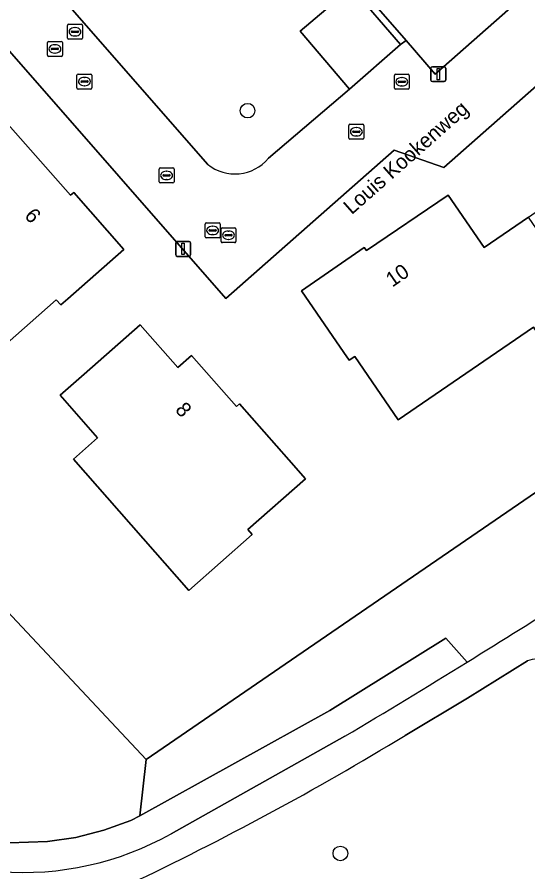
# Model space of a CAD drawing. Extents: x 159352 to 160617, y 385888 to 387323.
# Drawn here: x 160134.7 to 160168.9, y 386304.5 to 386361.8 of the extents above; entities that cross this region are included whole.
import ezdxf

# ---------------------------------------------------------------- set-up
doc = ezdxf.new("R2010")
doc.units = 0
for name, color, linetype in [('IMGEO_Boom', 7, 'Continuous'), ('IMGEO_Erf', 7, 'Continuous'), ('IMGEO_Groenvoorziening', 7, 'Continuous'), ('IMGEO_Kolk', 7, 'Continuous'), ('IMGEO_Lichtmast', 7, 'Continuous'), ('IMGEO_Openbare_ruimte_label', 7, 'Continuous'), ('IMGEO_Pand', 7, 'Continuous'), ('IMGEO_Pand_nummerreeks', 7, 'Continuous'), ('IMGEO_Parkeervlak_open', 7, 'Continuous'), ('IMGEO_Rijbaan_lokaal_open', 7, 'Continuous'), ('IMGEO_Rioolput', 7, 'Continuous'), ('IMGEO_Voetpad_halfverhard', 7, 'Continuous')]:
    doc.layers.add(name, color=color, linetype=linetype)

msp = doc.modelspace()

# ---------------------------------------------------------------- linework, layer by layer
at = {"layer": 'IMGEO_Boom'}
for centre in [(160150.155, 386355.494), (160156.368, 386305.755)]:
    msp.add_circle(centre, 0.489, dxfattribs=at)
at = {"layer": 'IMGEO_Erf'}
for points in [[(160139.92, 386394.943), (160130.732, 386398.999), (160130.393, 386399.14), (160114.995, 386386.46), (160108.815, 386394.053), (160084.79, 386374.482), (160100.414, 386357.83), (160121.621, 386335.228), (160131.394, 386324.811), (160143.378, 386312.039), (160220.755, 386365.169), (160205.701, 386386.38), (160199.403, 386380.85), (160179.637, 386363.491), (160178.327, 386364.971), (160163.291, 386351.691), (160159.97, 386352.841), (160148.703, 386342.922), (160127.044, 386367.689), (160141.856, 386380.854)], [(160154.417, 386367.495), (160160.771, 386360.198), (160162.709, 386357.93), (160182.135, 386375.083)], [(160133.965, 386354.773), (160138.309, 386349.828), (160138.535, 386350.006), (160141.885, 386346.189), (160138.123, 386342.897), (160137.653, 386342.486), (160137.358, 386342.824), (160133.457, 386339.411)]]:
    msp.add_lwpolyline(points, dxfattribs=at)
for points in [[(160169.527, 386353.913), (160174.941, 386357.629), (160174.792, 386357.88), (160179.009, 386360.768), (160181.841, 386356.647), (160182.199, 386356.127), (160181.828, 386355.872), (160184.744, 386351.626), (160175.717, 386345.425), (160176.386, 386344.453), (160173.162, 386342.238), (160169.955, 386340.036), (160169.288, 386341.009), (160160.246, 386334.797), (160157.33, 386339.044), (160156.959, 386338.79), (160156.601, 386339.311), (160153.771, 386343.432), (160157.966, 386346.331), (160158.111, 386346.123), (160163.571, 386349.827), (160165.986, 386346.324), (160168.948, 386348.366), (160171.909, 386350.407)], [(160152.915, 386332.116), (160154.036, 386330.842), (160150.171, 386327.44), (160150.469, 386327.103), (160146.228, 386323.37), (160138.498, 386332.153), (160140.12, 386333.581), (160137.61, 386336.434), (160139.217, 386337.849), (160142.97, 386341.152), (160145.481, 386338.3), (160146.394, 386339.104), (160149.406, 386335.693), (160149.611, 386335.869)]]:
    msp.add_lwpolyline(points, close=True, dxfattribs=at)
at = {"layer": 'IMGEO_Groenvoorziening'}
for points in [[(160151.566, 386352.305), (160156.987, 386356.935), (160153.674, 386360.812), (160157.118, 386363.754), (160160.384, 386359.929), (160160.771, 386360.198), (160154.417, 386367.495), (160150.655, 386371.734), (160145.939, 386377.074), (160145.792, 386376.639), (160146.272, 386376.093), (160149.566, 386372.352), (160138.29, 386362.429), (160147.473, 386351.904)], [(160205.847, 386346.417), (160226.298, 386362.804), (160224.687, 386367.869), (160220.755, 386365.169), (160143.378, 386312.039), (160142.957, 386308.275), (160155.66, 386315.325), (160163.42, 386320.183), (160164.846, 386318.563)], [(160164.846, 386318.563), (160163.42, 386320.183), (160155.66, 386315.325), (160142.957, 386308.275), (160142.337, 386307.97), (160140.535, 386307.306), (160138.674, 386306.834), (160136.773, 386306.559), (160134.22, 386306.46), (160130.967, 386306.997), (160132.027, 386304.746)], [(160168.887, 386318.651), (160164.881, 386316.145), (160160.707, 386313.661)], [(160145.037, 386307.071), (160156.675, 386313.601)]]:
    msp.add_lwpolyline(points, dxfattribs=at)
msp.add_lwpolyline([(160143.378, 386312.039), (160131.394, 386324.811), (160117.389, 386320.264), (160118.384, 386315.053), (160119.385, 386311.498), (160121.801, 386310.083), (160122.456, 386308.565), (160128.807, 386306.459), (160130.967, 386306.997), (160134.22, 386306.46), (160136.773, 386306.559), (160138.674, 386306.834), (160140.535, 386307.306), (160142.337, 386307.97), (160142.957, 386308.275)], close=True, dxfattribs=at)
for centre, radius, start, end in [((160149.312, 386354.221), 2.958, 231.5618, 319.6293), ((159845.46, 386835.509), 607.651, 301.709089, 303.286363), ((159842.1, 386840.825), 613.94, 300.822958, 301.715118), ((160169.819, 386315.666), 3.127, 59.0168, 107.3439), ((160056.096, 386485.378), 201.073, 295.35673, 301.34999), ((160135.101, 386324.827), 20.347, 265.7864, 299.2309)]:
    msp.add_arc(centre, radius, start, end, dxfattribs=at)
at = {"layer": 'IMGEO_Kolk'}
for p, q in [((160138.74, 386357.018), (160138.74, 386357.87)), ((160138.815, 386357.944), (160139.667, 386357.944)), ((160139.741, 386357.87), (160139.741, 386357.018)), ((160138.999, 386357.438), (160138.999, 386357.45)), ((160139.437, 386357.401), (160139.039, 386357.401)), ((160139.042, 386357.487), (160139.44, 386357.487)), ((160139.228, 386357.724), (160139.253, 386357.724)), ((160139.483, 386357.45), (160139.483, 386357.438)), ((160139.667, 386356.944), (160138.815, 386356.944)), ((160139.251, 386357.164), (160139.226, 386357.164)), ((160156.936, 386353.659), (160156.936, 386354.511)), ((160157.011, 386354.585), (160157.863, 386354.585)), ((160157.937, 386354.511), (160157.937, 386353.659)), ((160157.195, 386354.079), (160157.195, 386354.091)), ((160157.633, 386354.042), (160157.235, 386354.042)), ((160157.238, 386354.128), (160157.636, 386354.128)), ((160157.424, 386354.365), (160157.449, 386354.365)), ((160157.679, 386354.091), (160157.679, 386354.079)), ((160157.863, 386353.585), (160157.011, 386353.585)), ((160157.447, 386353.805), (160157.422, 386353.805)), ((160144.236, 386350.732), (160144.236, 386351.584)), ((160144.311, 386351.658), (160145.163, 386351.658)), ((160145.237, 386351.584), (160145.237, 386350.732)), ((160144.495, 386351.152), (160144.495, 386351.164)), ((160144.933, 386351.115), (160144.535, 386351.115)), ((160144.538, 386351.201), (160144.936, 386351.201)), ((160144.724, 386351.438), (160144.749, 386351.438)), ((160144.979, 386351.164), (160144.979, 386351.152)), ((160145.163, 386350.658), (160144.311, 386350.658)), ((160144.747, 386350.878), (160144.722, 386350.878))]:
    msp.add_line(p, q, dxfattribs=at)
for points in [[(160138.74, 386357.018), (160138.74, 386357.87)], [(160138.815, 386357.944), (160139.667, 386357.944)], [(160139.741, 386357.87), (160139.741, 386357.018)], [(160139.667, 386356.944), (160138.815, 386356.944)], [(160156.936, 386353.659), (160156.936, 386354.511)], [(160157.011, 386354.585), (160157.863, 386354.585)], [(160157.937, 386354.511), (160157.937, 386353.659)], [(160157.863, 386353.585), (160157.011, 386353.585)], [(160144.236, 386350.732), (160144.236, 386351.584)], [(160144.311, 386351.658), (160145.163, 386351.658)], [(160145.237, 386351.584), (160145.237, 386350.732)], [(160145.163, 386350.658), (160144.311, 386350.658)]]:
    msp.add_lwpolyline(points, dxfattribs=at)
for centre, radius, start, end in [((160138.817, 386357.868), 0.0765, 91.552, 178.448), ((160138.817, 386357.868), 0.0765, 91.552, 178.448), ((160139.665, 386357.868), 0.0765, 1.552, 88.448), ((160139.665, 386357.868), 0.0765, 1.552, 88.448), ((160139.039, 386357.447), 0.0403, 85.8775, 175.7526), ((160139.036, 386357.437), 0.0366, 178.938, 274.7102), ((160139.44, 386357.444), 0.043, 264.8664, 352.4533), ((160139.444, 386357.449), 0.0386, 1.7309, 96.639), ((160138.817, 386357.02), 0.0765, 181.552, 268.448), ((160138.817, 386357.02), 0.0765, 181.552, 268.448), ((160139.665, 386357.02), 0.0765, 271.552, 358.448), ((160139.665, 386357.02), 0.0765, 271.552, 358.448), ((160157.013, 386354.509), 0.0765, 91.552, 178.448), ((160157.013, 386354.509), 0.0765, 91.552, 178.448), ((160157.861, 386354.509), 0.0765, 1.552, 88.448), ((160157.861, 386354.509), 0.0765, 1.552, 88.448), ((160157.235, 386354.088), 0.0403, 85.8775, 175.7526), ((160157.232, 386354.078), 0.0366, 178.938, 274.7102), ((160157.636, 386354.085), 0.043, 264.8664, 352.4533), ((160157.64, 386354.09), 0.0386, 1.7309, 96.639), ((160157.013, 386353.661), 0.0765, 181.552, 268.448), ((160157.013, 386353.661), 0.0765, 181.552, 268.448), ((160157.861, 386353.661), 0.0765, 271.552, 358.448), ((160157.861, 386353.661), 0.0765, 271.552, 358.448), ((160144.313, 386351.582), 0.0765, 91.552, 178.448), ((160144.313, 386351.582), 0.0765, 91.552, 178.448), ((160145.161, 386351.582), 0.0765, 1.552, 88.448), ((160145.161, 386351.582), 0.0765, 1.552, 88.448), ((160144.535, 386351.161), 0.0403, 85.8775, 175.7526), ((160144.532, 386351.151), 0.0366, 178.938, 274.7102), ((160144.936, 386351.158), 0.043, 264.8664, 352.4533), ((160144.94, 386351.163), 0.0386, 1.7309, 96.639), ((160144.313, 386350.734), 0.0765, 181.552, 268.448), ((160144.313, 386350.734), 0.0765, 181.552, 268.448), ((160145.161, 386350.734), 0.0765, 271.552, 358.448), ((160145.161, 386350.734), 0.0765, 271.552, 358.448)]:
    msp.add_arc(centre, radius, start, end, dxfattribs=at)
for centre, major_axis, ratio, start_param, end_param in [((160139.227, 386357.444), (-0.387, 0.002), 0.722429, 4.712389, 7.853982), ((160139.252, 386357.444), (-0.39, 0.002), 0.717154, 1.570796, 4.712389), ((160157.423, 386354.085), (-0.387, 0.002), 0.722429, 4.712389, 7.853982), ((160157.448, 386354.085), (-0.39, 0.002), 0.717154, 1.570796, 4.712389), ((160144.723, 386351.158), (-0.387, 0.002), 0.722429, 4.712389, 7.853982), ((160144.748, 386351.158), (-0.39, 0.002), 0.717154, 1.570796, 4.712389)]:
    msp.add_ellipse(centre, major_axis=major_axis, ratio=ratio, start_param=start_param, end_param=end_param, dxfattribs=at)
at = {"layer": 'IMGEO_Lichtmast'}
for p, q in [((160162.525, 386358.438), (160163.315, 386358.438)), ((160163.315, 386358.438), (160162.525, 386358.438)), ((160162.425, 386357.538), (160162.425, 386358.338)), ((160162.425, 386358.338), (160162.425, 386357.538)), ((160163.415, 386358.338), (160163.415, 386357.538)), ((160163.415, 386357.538), (160163.415, 386358.338)), ((160163.315, 386357.438), (160162.525, 386357.438)), ((160162.525, 386357.438), (160163.315, 386357.438)), ((160145.348, 386345.84), (160145.348, 386346.64)), ((160145.348, 386346.64), (160145.348, 386345.84)), ((160145.448, 386346.74), (160146.238, 386346.74)), ((160146.238, 386346.74), (160145.448, 386346.74)), ((160146.338, 386346.64), (160146.338, 386345.84)), ((160146.338, 386345.84), (160146.338, 386346.64)), ((160146.238, 386345.74), (160145.448, 386345.74)), ((160145.448, 386345.74), (160146.238, 386345.74))]:
    msp.add_line(p, q, dxfattribs=at)
for points in [[(160162.845, 386358.313), (160162.995, 386358.313), (160162.995, 386357.563), (160162.845, 386357.563), (160162.845, 386358.313)], [(160145.768, 386346.615), (160145.918, 386346.615), (160145.918, 386345.865), (160145.768, 386345.865), (160145.768, 386346.615)]]:
    msp.add_lwpolyline(points, dxfattribs=at)
for centre, start, end in [((160162.525, 386358.338), 90, 180), ((160162.525, 386358.338), 90, 180), ((160163.315, 386358.338), 0, 90), ((160163.315, 386358.338), 360, 90), ((160162.525, 386357.538), 180, 270), ((160162.525, 386357.538), 180, 270), ((160163.315, 386357.538), 270, 0), ((160163.315, 386357.538), 270, 0), ((160145.448, 386346.64), 90, 180), ((160145.448, 386346.64), 90, 180), ((160146.238, 386346.64), 0, 90), ((160146.238, 386346.64), 360, 90), ((160145.448, 386345.84), 180, 270), ((160145.448, 386345.84), 180, 270), ((160146.238, 386345.84), 270, 0), ((160146.238, 386345.84), 270, 0)]:
    msp.add_arc(centre, 0.1, start, end, dxfattribs=at)
at = {"layer": 'IMGEO_Pand'}
for points in [[(160122.808, 386349.792), (160125.361, 386346.874), (160126.247, 386347.651), (160133.457, 386339.411), (160137.358, 386342.824), (160137.653, 386342.486), (160138.123, 386342.897), (160141.885, 386346.189), (160138.535, 386350.006), (160138.309, 386349.828), (160133.965, 386354.773), (160130.76, 386351.985), (160128.387, 386354.682)], [(160168.948, 386348.366), (160165.986, 386346.324), (160163.571, 386349.827), (160158.111, 386346.123), (160157.966, 386346.331), (160153.771, 386343.432), (160156.601, 386339.311), (160156.959, 386338.79), (160157.33, 386339.044), (160160.246, 386334.797), (160169.288, 386341.009), (160169.955, 386340.036), (160173.162, 386342.238)], [(160150.469, 386327.103), (160150.171, 386327.44), (160154.036, 386330.842), (160152.915, 386332.116), (160149.611, 386335.869), (160149.406, 386335.693), (160146.394, 386339.104), (160145.481, 386338.3), (160142.97, 386341.152), (160139.217, 386337.849), (160137.61, 386336.434), (160140.12, 386333.581), (160138.498, 386332.153), (160146.228, 386323.37)]]:
    msp.add_lwpolyline(points, close=True, dxfattribs=at)
at = {"layer": 'IMGEO_Parkeervlak_open'}
msp.add_lwpolyline([(160160.384, 386359.929), (160157.118, 386363.754), (160153.674, 386360.812), (160156.987, 386356.935)], close=True, dxfattribs=at)
at = {"layer": 'IMGEO_Rijbaan_lokaal_open'}
for points in [[(160145.802, 386393.312), (160141.856, 386380.854), (160127.044, 386367.689), (160148.703, 386342.922), (160159.97, 386352.841), (160163.291, 386351.691), (160178.327, 386364.971), (160179.637, 386363.491), (160199.403, 386380.85), (160197.425, 386383.166), (160193.873, 386380.061), (160192.538, 386381.54), (160183.438, 386373.539), (160182.135, 386375.083), (160162.709, 386357.93), (160160.771, 386360.198), (160160.384, 386359.929), (160156.987, 386356.935), (160151.566, 386352.305)], [(160147.473, 386351.904), (160138.29, 386362.429), (160135.005, 386366.161), (160146.272, 386376.093), (160145.792, 386376.639), (160145.939, 386377.074), (160150.959, 386392.931)]]:
    msp.add_lwpolyline(points, dxfattribs=at)
msp.add_arc((160149.312, 386354.221), 2.958, 231.5618, 319.6293, dxfattribs=at)
at = {"layer": 'IMGEO_Rioolput'}
for p, q in [((160138.107, 386360.355), (160138.107, 386361.207)), ((160138.182, 386361.281), (160139.034, 386361.281)), ((160138.366, 386360.775), (160138.366, 386360.787)), ((160138.804, 386360.738), (160138.406, 386360.738)), ((160138.409, 386360.824), (160138.807, 386360.824)), ((160138.595, 386361.061), (160138.62, 386361.061)), ((160138.85, 386360.787), (160138.85, 386360.775)), ((160139.108, 386361.207), (160139.108, 386360.355)), ((160139.034, 386360.281), (160138.182, 386360.281)), ((160138.618, 386360.501), (160138.593, 386360.501)), ((160136.761, 386359.206), (160136.761, 386360.058)), ((160136.836, 386360.132), (160137.688, 386360.132)), ((160137.02, 386359.626), (160137.02, 386359.638)), ((160137.458, 386359.589), (160137.06, 386359.589)), ((160137.063, 386359.675), (160137.461, 386359.675)), ((160137.249, 386359.912), (160137.274, 386359.912)), ((160137.504, 386359.638), (160137.504, 386359.626)), ((160137.762, 386360.058), (160137.762, 386359.206)), ((160137.688, 386359.132), (160136.836, 386359.132)), ((160137.272, 386359.352), (160137.247, 386359.352)), ((160159.981, 386357.006), (160159.981, 386357.858)), ((160160.056, 386357.932), (160160.908, 386357.932)), ((160160.982, 386357.858), (160160.982, 386357.006)), ((160160.24, 386357.426), (160160.24, 386357.438)), ((160160.678, 386357.389), (160160.28, 386357.389)), ((160160.283, 386357.475), (160160.681, 386357.475)), ((160160.469, 386357.712), (160160.494, 386357.712)), ((160160.724, 386357.438), (160160.724, 386357.426)), ((160160.908, 386356.932), (160160.056, 386356.932)), ((160160.492, 386357.152), (160160.467, 386357.152)), ((160147.319, 386347.052), (160147.319, 386347.904)), ((160147.394, 386347.978), (160148.246, 386347.978)), ((160147.807, 386347.758), (160147.832, 386347.758)), ((160148.32, 386347.904), (160148.32, 386347.052)), ((160148.379, 386346.731), (160148.379, 386347.583)), ((160148.454, 386347.657), (160149.306, 386347.657)), ((160149.38, 386347.583), (160149.38, 386346.731)), ((160147.578, 386347.472), (160147.578, 386347.484)), ((160148.016, 386347.435), (160147.618, 386347.435)), ((160147.621, 386347.521), (160148.019, 386347.521)), ((160147.83, 386347.198), (160147.805, 386347.198)), ((160148.062, 386347.484), (160148.062, 386347.472)), ((160148.638, 386347.151), (160148.638, 386347.163)), ((160149.076, 386347.114), (160148.678, 386347.114)), ((160148.681, 386347.2), (160149.079, 386347.2)), ((160148.867, 386347.437), (160148.892, 386347.437)), ((160149.122, 386347.163), (160149.122, 386347.151)), ((160148.246, 386346.978), (160147.394, 386346.978)), ((160149.306, 386346.657), (160148.454, 386346.657)), ((160148.89, 386346.877), (160148.865, 386346.877))]:
    msp.add_line(p, q, dxfattribs=at)
for points in [[(160138.107, 386360.355), (160138.107, 386361.207)], [(160138.182, 386361.281), (160139.034, 386361.281)], [(160139.108, 386361.207), (160139.108, 386360.355)], [(160139.034, 386360.281), (160138.182, 386360.281)], [(160136.761, 386359.206), (160136.761, 386360.058)], [(160136.836, 386360.132), (160137.688, 386360.132)], [(160137.762, 386360.058), (160137.762, 386359.206)], [(160137.688, 386359.132), (160136.836, 386359.132)], [(160159.981, 386357.006), (160159.981, 386357.858)], [(160160.056, 386357.932), (160160.908, 386357.932)], [(160160.982, 386357.858), (160160.982, 386357.006)], [(160160.908, 386356.932), (160160.056, 386356.932)], [(160147.319, 386347.052), (160147.319, 386347.904)], [(160147.394, 386347.978), (160148.246, 386347.978)], [(160148.32, 386347.904), (160148.32, 386347.052)], [(160148.379, 386346.731), (160148.379, 386347.583)], [(160148.454, 386347.657), (160149.306, 386347.657)], [(160149.38, 386347.583), (160149.38, 386346.731)], [(160148.246, 386346.978), (160147.394, 386346.978)], [(160149.306, 386346.657), (160148.454, 386346.657)]]:
    msp.add_lwpolyline(points, dxfattribs=at)
for centre, radius, start, end in [((160138.184, 386361.205), 0.0765, 91.552, 178.448), ((160138.184, 386361.205), 0.0765, 91.552, 178.448), ((160138.406, 386360.784), 0.0403, 85.8775, 175.7526), ((160138.403, 386360.774), 0.0366, 178.938, 274.7102), ((160138.807, 386360.781), 0.043, 264.8664, 352.4533), ((160138.811, 386360.786), 0.0386, 1.7309, 96.639), ((160139.032, 386361.205), 0.0765, 1.552, 88.448), ((160139.032, 386361.205), 0.0765, 1.552, 88.448), ((160138.184, 386360.357), 0.0765, 181.552, 268.448), ((160138.184, 386360.357), 0.0765, 181.552, 268.448), ((160139.032, 386360.357), 0.0765, 271.552, 358.448), ((160139.032, 386360.357), 0.0765, 271.552, 358.448), ((160136.838, 386360.056), 0.0765, 91.552, 178.448), ((160136.838, 386360.056), 0.0765, 91.552, 178.448), ((160137.06, 386359.635), 0.0403, 85.8775, 175.7526), ((160137.057, 386359.625), 0.0366, 178.938, 274.7102), ((160137.461, 386359.632), 0.043, 264.8664, 352.4533), ((160137.465, 386359.637), 0.0386, 1.7309, 96.639), ((160137.686, 386360.056), 0.0765, 1.552, 88.448), ((160137.686, 386360.056), 0.0765, 1.552, 88.448), ((160136.838, 386359.208), 0.0765, 181.552, 268.448), ((160136.838, 386359.208), 0.0765, 181.552, 268.448), ((160137.686, 386359.208), 0.0765, 271.552, 358.448), ((160137.686, 386359.208), 0.0765, 271.552, 358.448), ((160160.058, 386357.856), 0.0765, 91.552, 178.448), ((160160.058, 386357.856), 0.0765, 91.552, 178.448), ((160160.906, 386357.856), 0.0765, 1.552, 88.448), ((160160.906, 386357.856), 0.0765, 1.552, 88.448), ((160160.28, 386357.435), 0.0403, 85.8775, 175.7526), ((160160.277, 386357.425), 0.0366, 178.938, 274.7102), ((160160.681, 386357.432), 0.043, 264.8664, 352.4533), ((160160.685, 386357.437), 0.0386, 1.7309, 96.639), ((160160.058, 386357.008), 0.0765, 181.552, 268.448), ((160160.058, 386357.008), 0.0765, 181.552, 268.448), ((160160.906, 386357.008), 0.0765, 271.552, 358.448), ((160160.906, 386357.008), 0.0765, 271.552, 358.448), ((160147.396, 386347.902), 0.0765, 91.552, 178.448), ((160147.396, 386347.902), 0.0765, 91.552, 178.448), ((160148.244, 386347.902), 0.0765, 1.552, 88.448), ((160148.244, 386347.902), 0.0765, 1.552, 88.448), ((160148.456, 386347.581), 0.0765, 91.552, 178.448), ((160148.456, 386347.581), 0.0765, 91.552, 178.448), ((160149.304, 386347.581), 0.0765, 1.552, 88.448), ((160149.304, 386347.581), 0.0765, 1.552, 88.448), ((160147.396, 386347.054), 0.0765, 181.552, 268.448), ((160147.396, 386347.054), 0.0765, 181.552, 268.448), ((160147.618, 386347.481), 0.0403, 85.8775, 175.7526), ((160147.615, 386347.471), 0.0366, 178.938, 274.7102), ((160148.019, 386347.478), 0.043, 264.8664, 352.4533), ((160148.023, 386347.483), 0.0386, 1.7309, 96.639), ((160148.244, 386347.054), 0.0765, 271.552, 358.448), ((160148.244, 386347.054), 0.0765, 271.552, 358.448), ((160148.678, 386347.16), 0.0403, 85.8775, 175.7526), ((160148.675, 386347.15), 0.0366, 178.938, 274.7102), ((160149.079, 386347.157), 0.043, 264.8664, 352.4533), ((160149.083, 386347.162), 0.0386, 1.7309, 96.639), ((160148.456, 386346.733), 0.0765, 181.552, 268.448), ((160148.456, 386346.733), 0.0765, 181.552, 268.448), ((160149.304, 386346.733), 0.0765, 271.552, 358.448), ((160149.304, 386346.733), 0.0765, 271.552, 358.448)]:
    msp.add_arc(centre, radius, start, end, dxfattribs=at)
for centre, major_axis, ratio, start_param, end_param in [((160138.594, 386360.781), (-0.387, 0.002), 0.722429, 4.712389, 7.853982), ((160138.619, 386360.781), (-0.39, 0.002), 0.717154, 1.570796, 4.712389), ((160137.248, 386359.632), (-0.387, 0.002), 0.722429, 4.712389, 7.853982), ((160137.273, 386359.632), (-0.39, 0.002), 0.717154, 1.570796, 4.712389), ((160160.468, 386357.432), (-0.387, 0.002), 0.722429, 4.712389, 7.853982), ((160160.493, 386357.432), (-0.39, 0.002), 0.717154, 1.570796, 4.712389), ((160147.806, 386347.478), (-0.387, 0.002), 0.722429, 4.712389, 7.853982), ((160147.831, 386347.478), (-0.39, 0.002), 0.717154, 1.570796, 4.712389), ((160148.866, 386347.157), (-0.387, 0.002), 0.722429, 4.712389, 7.853982), ((160148.891, 386347.157), (-0.39, 0.002), 0.717154, 1.570796, 4.712389)]:
    msp.add_ellipse(centre, major_axis=major_axis, ratio=ratio, start_param=start_param, end_param=end_param, dxfattribs=at)
at = {"layer": 'IMGEO_Voetpad_halfverhard'}
for points in [[(160160.707, 386313.661), (160164.881, 386316.145), (160168.887, 386318.651)], [(160156.675, 386313.601), (160145.037, 386307.071)]]:
    msp.add_lwpolyline(points, dxfattribs=at)
for centre, radius, start, end in [((159845.46, 386835.509), 607.651, 301.709089, 303.286363), ((159842.1, 386840.825), 613.94, 300.822958, 301.715118), ((160169.819, 386315.666), 3.127, 59.0168, 107.3439), ((160056.096, 386485.378), 201.073, 295.35673, 301.34999), ((160135.101, 386324.827), 20.347, 265.7864, 299.2309)]:
    msp.add_arc(centre, radius, start, end, dxfattribs=at)

# ---------------------------------------------------------------- texts
at = {"layer": 'IMGEO_Openbare_ruimte_label'}
msp.add_text('Louis Kookenweg', height=1, rotation=41.4717, dxfattribs=at).set_placement((160157.122, 386348.493))
at = {"layer": 'IMGEO_Pand_nummerreeks'}
for s, rotation, p in [('6', 311.2981, (160135.172, 386348.429)), ('10', 34.6468, (160159.846, 386343.643)), ('8', 311.4453, (160145.261, 386335.431))]:
    msp.add_text(s, height=1, rotation=rotation, dxfattribs=at).set_placement(p)

doc.saveas('drawing.dxf')
